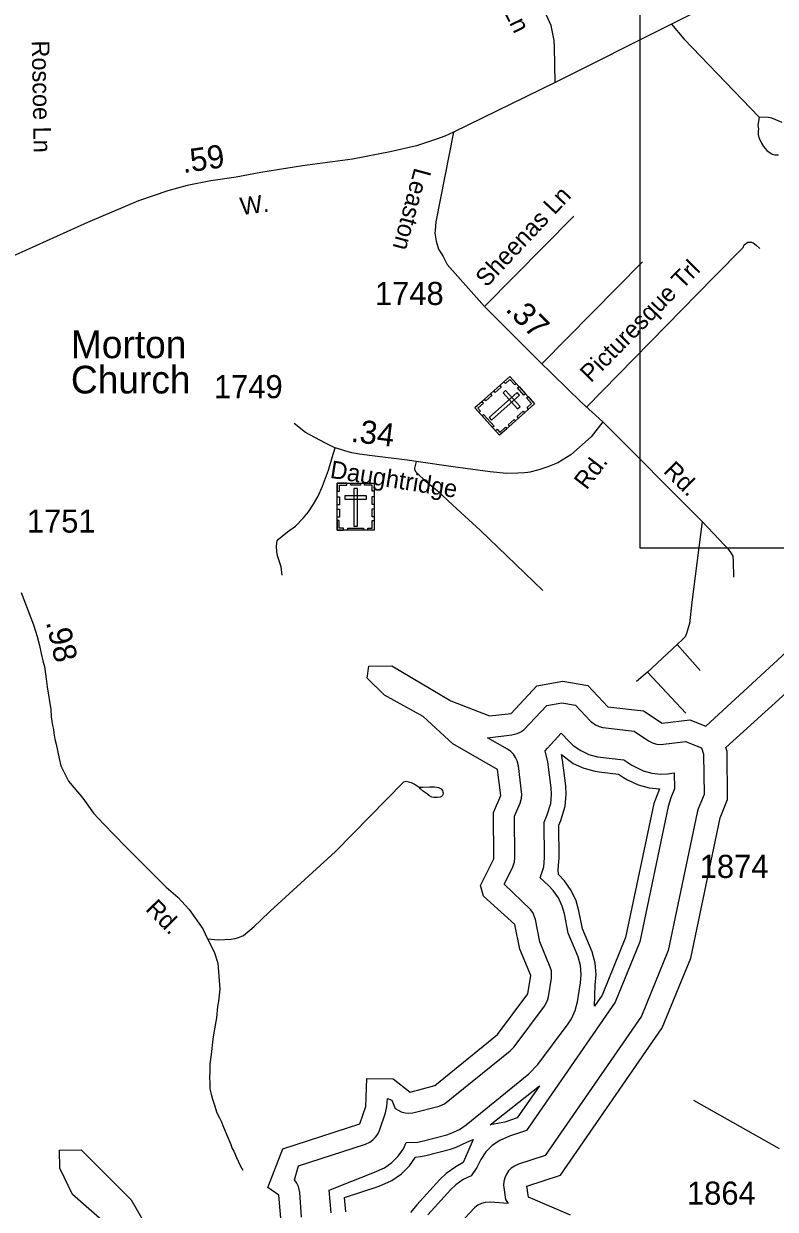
# Model space of a CAD drawing. Extents: x 2220236 to 2384410, y 720751 to 894131.
# Drawn here: x 2326475 to 2330538, y 781470 to 787885 of the extents above; entities that cross this region are included whole.
import ezdxf

# ---------------------------------------------------------------- set-up
doc = ezdxf.new("R2010")
doc.units = 0
for name, color, linetype in [('Exist Cultural Cemetery CELL', 7, 'Continuous'), ('Exist Cultural Church Label', 7, 'Continuous'), ('Exist Hydrographic Buffer Line', 7, 'Continuous'), ('Exist Hydrographic Lake Shore', 7, 'Continuous'), ('Exist Hydrographic River Shore', 7, 'Continuous'), ('Exist Road Non-System Type 51', 7, 'Continuous'), ('Exist Road Non-System Type 51 Label', 7, 'Continuous'), ('Exist Road Secondary Mileage Hundredths English Label', 7, 'Continuous'), ('Exist Road Secondary Type 51 Attributed', 7, 'Continuous'), ('Exist Road Secondary Type 51 Label', 7, 'Continuous'), ('Exist Road Secondary Type 51 Number Label', 7, 'Continuous'), ('Map Preparation Inset Cut Line', 7, 'Continuous')]:
    doc.layers.add(name, color=color, linetype=linetype)

msp = doc.modelspace()

# ---------------------------------------------------------------- linework, layer by layer
at = {"layer": 'Exist Cultural Cemetery CELL'}
for points in [[(2329103, 785976.5), (2329236.5, 785828.8), (2329047.7, 785658.1), (2328914.1, 785805.7)], [(2329070.8, 785947.5), (2329078.5, 785939), (2329102.3, 785960.6), (2329129.5, 785930.5), (2329137.8, 785938), (2329103, 785976.5)], [(2329015.8, 785897.7), (2329048, 785926.8), (2329055.6, 785918.3), (2329023.5, 785889.3)], [(2329152.6, 785921.6), (2329187.4, 785883.1), (2329178.9, 785875.5), (2329144.2, 785913.9)], [(2328966, 785852.6), (2328998.1, 785881.7), (2329005.7, 785873.3), (2328973.6, 785844.2)], [(2329154.4, 785876), (2329141.8, 785889.8), (2328991.4, 785753.8), (2329004, 785740)], [(2329079.9, 785900.6), (2329066, 785888.1), (2329145, 785800.7), (2329158.8, 785813.3)], [(2329204.4, 785799.7), (2329196.8, 785808.1), (2329220.7, 785829.7), (2329193.4, 785859.8), (2329201.7, 785867.3), (2329236.5, 785828.8)], [(2328936.3, 785781.2), (2328944.9, 785788.9), (2328930.1, 785805.2), (2328960.1, 785832.3), (2328952.6, 785840.6), (2328914.1, 785805.8)], [(2329142.5, 785759.2), (2329174.7, 785788.2), (2329182.3, 785779.8), (2329150.2, 785750.7)], [(2328961.2, 785770.8), (2329018.1, 785707.9), (2329009.6, 785700.2), (2328952.7, 785763.1)], [(2329093.6, 785715), (2329125.7, 785744), (2329133.4, 785735.6), (2329101.3, 785706.5)], [(2329025.4, 785682.6), (2329034, 785690.3), (2329048.7, 785674), (2329078.7, 785701.1), (2329086.1, 785692.9), (2329047.7, 785658.1)], [(2328169.9, 785399.1), (2328369, 785399.1), (2328369, 785144.5), (2328169.9, 785144.5)], [(2328169.9, 785355.8), (2328181.2, 785355.8), (2328181.2, 785388), (2328221.8, 785388), (2328221.8, 785399.1), (2328169.9, 785399.1)], [(2328243.9, 785399.1), (2328295.8, 785399.1), (2328295.8, 785387.7), (2328243.9, 785387.7)], [(2328369, 785355.8), (2328357.7, 785355.8), (2328357.7, 785388), (2328317.1, 785388), (2328317.1, 785399.1), (2328369, 785399.1)], [(2328278.9, 785369.8), (2328260.2, 785369.8), (2328260.2, 785167), (2328278.9, 785167)], [(2328169.8, 785281.7), (2328169.8, 785325), (2328181.2, 785325), (2328181.2, 785281.7)], [(2328210.7, 785331.1), (2328210.7, 785312.4), (2328328.4, 785312.4), (2328328.4, 785331.1)], [(2328357.6, 785282.7), (2328357.6, 785326), (2328369, 785326), (2328369, 785282.7)], [(2328169.8, 785214.4), (2328169.8, 785257.8), (2328181.2, 785257.8), (2328181.2, 785214.4)], [(2328357.6, 785216.8), (2328357.6, 785260.1), (2328369, 785260.1), (2328369, 785216.8)], [(2328202.9, 785144.6), (2328202.9, 785156), (2328180.9, 785156), (2328180.9, 785196.5), (2328169.8, 785196.5), (2328169.8, 785144.6)], [(2328227.3, 785156), (2328312.2, 785156), (2328312.2, 785144.6), (2328227.3, 785144.6)], [(2328335.8, 785144.5), (2328335.8, 785156), (2328357.8, 785156), (2328357.8, 785196.4), (2328369, 785196.4), (2328369, 785144.5)]]:
    msp.add_lwpolyline(points, close=True, dxfattribs=at)
at = {"layer": 'Exist Hydrographic Buffer Line'}
for points in [[(2327977, 781427.9), (2327966.6, 781561.9), (2327959.8, 781593.3), (2327951, 781612.2), (2327939.1, 781629.3), (2327960.6, 781706.1), (2328322.1, 781823.5), (2328345.1, 781833.7), (2328362.3, 781845.7), (2328377.1, 781860.5), (2328389, 781877.6), (2328397.8, 781896.6), (2328430.6, 781991.9), (2328437.1, 782026.1), (2328441, 782069.4), (2328464.2, 782061.4), (2328483.3, 782015), (2328516.1, 781996.8), (2328536.4, 781991.4), (2328557.1, 781989.6), (2328577.8, 781991.4), (2328720.5, 782028.5), (2328750.1, 782040.7), (2329104.8, 782327.9), (2329125.3, 782349.2), (2329289.3, 782569.3), (2329305.7, 782599.9), (2329311.3, 782620.2), (2329327.5, 782720.9), (2329327.3, 782760.9), (2329321.7, 782781.1), (2329264.5, 782917.3), (2329240.7, 783038.4), (2329227, 783075.5), (2329215.1, 783092.6), (2329072.4, 783229.2), (2329117.1, 783317.7), (2329128.4, 783351.1), (2329130, 783371.9), (2329128.4, 783597.1), (2329158.3, 783667.6), (2329166.3, 783694), (2329168.2, 783714.8), (2329149.1, 783870.4), (2329142.7, 783896.2), (2329134.1, 783915.2), (2329122, 783932.3), (2329107.3, 783947.1), (2329090, 783959.1), (2328982, 784020.4), (2329113.6, 784037.4), (2329143.1, 784044.1), (2329162, 784052.9), (2329179.2, 784064.9), (2329302.5, 784195.9), (2329383.1, 784210.4), (2329457.3, 784197), (2329539.5, 784111.5), (2329566, 784090.6), (2329585, 784081.8), (2329605.3, 784076.4), (2329775.3, 784056.9), (2329852, 784005.3), (2329878.1, 783992), (2329898.4, 783986.6), (2329919.1, 783984.8), (2330053.2, 784001.1), (2330139.1, 783967.6), (2330150.4, 783932.4), (2330152.8, 783715), (2330121.7, 783637), (2330115.5, 783617.1), (2329958.8, 782869.7), (2329813.9, 782514.7), (2329294.3, 781761.7), (2329150.5, 781714.3), (2329128, 781704.3), (2329110.7, 781692.3), (2329096, 781677.5), (2329084.1, 781660.3), (2329075.3, 781641.4), (2329069.7, 781621.2), (2329068.1, 781600.4)], [(2328136.1, 781450.3), (2328126.1, 781574.6), (2328371.5, 781671.4), (2328425.1, 781695.1), (2328465, 781723.1), (2328499.5, 781757.6), (2328527.6, 781797.7), (2328543, 781830.8), (2328605.5, 781833.9), (2328628.3, 781838.8), (2328761.3, 781873.8), (2328785.7, 781881.5), (2328830, 781902.1), (2328867.1, 781927.5), (2329206.1, 782203.8), (2329253.5, 782253.6), (2329417.5, 782473.7), (2329435.5, 782501), (2329456.1, 782545.2), (2329468.8, 782592.3), (2329485.6, 782695.4), (2329489.1, 782740), (2329484.8, 782788.7), (2329472, 782835.8), (2329418.3, 782964.2), (2329397.8, 783069), (2329386.1, 783111.2), (2329365.6, 783155.5), (2329337.5, 783195.5), (2329311.5, 783222.4), (2329267.4, 783262.8), (2329285.9, 783323.3), (2329290, 783371.9), (2329288.5, 783565), (2329305.5, 783604.7), (2329323.8, 783666.2), (2329328.1, 783714.8), (2329325.8, 783750.4), (2329307.8, 783890.8), (2329293, 783950.9), (2329306.8, 783965.9), (2329381, 784045.8), (2329424.1, 784000.8), (2329446, 783980), (2329486, 783952), (2329530.3, 783931.4), (2329577.6, 783918.8), (2329718.5, 783902.3), (2329762.6, 783872.6), (2329823.3, 783841.7), (2329870.7, 783829.1), (2329919.1, 783824.8), (2329954.7, 783827.1), (2329991.6, 783831.8), (2329992.5, 783744.8), (2329973, 783696.5), (2329959, 783650), (2329805.3, 782916.7)], [(2329560.2, 782569.7), (2329564.5, 782682.7), (2329569, 782740), (2329563.5, 782802.5), (2329547.3, 782863.2), (2329495.2, 782987.7), (2329476.4, 783084.4), (2329461.4, 783138.6), (2329434.7, 783195.5), (2329398.8, 783246.9), (2329365.6, 783281.5), (2329364.6, 783309.4), (2329370.1, 783371.9), (2329368.5, 783548.9), (2329379.2, 783573.3), (2329402.5, 783652.3), (2329408.1, 783714.8), (2329405, 783760.6), (2329387.2, 783901), (2329382.2, 783930.3), (2329446, 783882.8), (2329502.8, 783856.2), (2329563.5, 783840), (2329585.6, 783836.8), (2329690, 783825.1), (2329717.9, 783806.3), (2329739, 783793), (2329795.8, 783766.5), (2329856.5, 783750.3), (2329912.3, 783745.4), (2329880.7, 783666.4), (2329728.4, 782940.3), (2329601.6, 782629.6), (2329560.2, 782569.7)], [(2329805.3, 782916.7), (2329672.4, 782591.3), (2329193, 781896.8), (2329100.3, 781866.3), (2329048, 781842.8), (2329008, 781814.8), (2328973.6, 781780.3), (2328945.5, 781740.4), (2328925, 781696.1), (2328894.2, 781652), (2328850.1, 781631.3), (2328810.1, 781603.3), (2328783.1, 781577.3), (2328659, 781441)], [(2328996.1, 781927.5), (2329262.3, 782137.9), (2329142.5, 781964.3), (2329075.3, 781942.2), (2328996.1, 781927.5)], [(2328215.9, 781456.8), (2328209.5, 781534.6), (2328396.3, 781595.3), (2328465, 781625.9), (2328516.5, 781661.9), (2328560.8, 781706.3), (2328593.4, 781752.8), (2328619.6, 781755.1), (2328648.6, 781761.5), (2328781.6, 781796.5), (2328813.2, 781806.3), (2328870, 781832.8), (2328905.1, 781848.3), (2328876.4, 781780.3), (2328849.7, 781723.5), (2328810.1, 781700.6), (2328758.5, 781664.6), (2328723.8, 781631.1), (2328599.8, 781494.8), (2328566.5, 781452.1)], [(2329068.1, 781600.4), (2329078.6, 781523.5), (2329094.5, 781501.2), (2328998.6, 781508.5), (2328969.3, 781507), (2328949, 781501.6), (2328930.1, 781492.8), (2328912.9, 781480.8), (2328777.3, 781333.3)]]:
    msp.add_lwpolyline(points, dxfattribs=at)
at = {"layer": 'Exist Hydrographic Lake Shore'}
for points in [[(2327864, 781423), (2327854, 781547.3), (2327794.9, 781587.6), (2327875.9, 781797.7), (2328292, 781932.8), (2328323.9, 782026), (2328330.1, 782177.2), (2328472, 782176.4), (2328564.1, 782104.7), (2328696.9, 782139.7), (2329036.1, 782416.1), (2329199.9, 782636.1), (2329215.9, 782735.2), (2329156.1, 782877.2), (2329130, 783010.6), (2328961, 783164.6), (2328944, 783223), (2329017, 783367), (2329015, 783616.4), (2329055, 783710), (2329036.9, 783850.3), (2328793.9, 783988.2), (2328634, 784135.8), (2328425, 784252), (2328331.9, 784343.4), (2328339.9, 784409.4), (2328465, 784411.2), (2328783.1, 784220.7), (2328992, 784140.7), (2329109.1, 784151.9), (2329248.9, 784302.1), (2329390, 784327.5), (2329524.1, 784303.4), (2329633, 784189.7), (2329824.9, 784168), (2329926, 784100), (2330075.1, 784119.1), (2330163, 784084.9)], [(2329430, 781437.7), (2329204, 781536.8), (2329195, 781595.5), (2329377.1, 781655.5), (2329927.1, 782452.4), (2330081.1, 782829.6), (2330240, 783587.6), (2330280, 783687.7), (2330277.1, 783946.9), (2330270, 783969.1)], [(2326973, 781344.1), (2326738, 781551.1), (2326670, 781692.7), (2326668.9, 781791.1), (2326785, 781792.6), (2327055.1, 781521.3), (2327130.9, 781389.9)]]:
    msp.add_lwpolyline(points, dxfattribs=at)
at = {"layer": 'Exist Hydrographic River Shore'}
for points in [[(2330163, 784084.9), (2330733.1, 784610.8), (2330993, 784731.7), (2331481.8, 784832.8), (2332572.7, 784909.9), (2332829.5, 785019), (2332935.7, 785114), (2333181.2, 785476.6)], [(2330270, 783969.1), (2330825, 784472.6), (2331044.9, 784574.9), (2331504.3, 784670), (2332611.6, 784748.2), (2332918.7, 784878.6), (2333058.6, 785003.8), (2333331.5, 785385.3)]]:
    msp.add_lwpolyline(points, dxfattribs=at)
at = {"layer": 'Exist Road Non-System Type 51'}
for p, q in [((2328965.7, 786355.1), (2329448.8, 786844.3)), ((2329276.6, 786044.1), (2329819.2, 786596.5)), ((2330007.3, 784526.8), (2329846.9, 784377)), ((2330007.3, 784526.8), (2330132.6, 784384.6)), ((2329846.9, 784377), (2329787.7, 784325.1)), ((2329846.9, 784377), (2330054.7, 784153.8))]:
    msp.add_line(p, q, dxfattribs=at)
for points in [[(2329347.4, 787566.8), (2329345.8, 787662.3), (2329345, 787758.9), (2329342.8, 787793.8), (2329326, 787874.8), (2329300, 787934.4), (2329266.4, 788000.1), (2329235.9, 788058.2), (2329200.7, 788117.8), (2329165.6, 788177.4), (2329113.6, 788231.7), (2329077, 788256.2), (2329038.8, 788269.9)], [(2329976.8, 787883.2), (2330044, 787802.9), (2330450.5, 787379)], [(2330450.5, 787379), (2330443.1, 787334.8), (2330447.2, 787317), (2330445.4, 787302.9), (2330445.5, 787284.9), (2330449.8, 787268.9), (2330464, 787239.1), (2330474.1, 787221.3), (2330492.4, 787199.4), (2330520.6, 787179.8), (2330534.6, 787175.9), (2330554.6, 787176.1)], [(2330574.7, 787350.2), (2330518.5, 787373.7), (2330500.5, 787377.4), (2330450.5, 787379)], [(2329516.8, 785810.6), (2330206, 786513.1), (2330364.2, 786674.4), (2330370, 786688.4), (2330389.9, 786702.7), (2330409.9, 786702.9), (2330417.8, 786698.8), (2330433.9, 786687.1), (2330454.2, 786669.3)], [(2327871.2, 784902), (2327866.1, 784946.9), (2327855.9, 784978.5), (2327846.7, 785005), (2327842.7, 785029.4), (2327840.6, 785055.9), (2327842.7, 785076.3), (2327844.7, 785087.5), (2327851.8, 785096.7), (2327871.2, 785113), (2327900.7, 785135.4), (2327943.5, 785167), (2327987.3, 785210.8), (2328013.8, 785244.4), (2328041.3, 785285.2), (2328066.7, 785329), (2328089.1, 785383.5), (2328121.7, 785469.1), (2328142.1, 785538.4), (2328158.8, 785589.7)], [(2328596.2, 785515.8), (2328590.2, 785494.6), (2328587.1, 785480.4), (2328588.1, 785472.2), (2328594.3, 785461), (2328606.5, 785447.7), (2328641.1, 785415.1), (2328709.3, 785359.1), (2328794.9, 785280.6), (2328943.6, 785143), (2329087.2, 785006.5), (2329280.7, 784818)], [(2330143.3, 785190.9), (2330086.7, 784756), (2330074.5, 784639.9), (2330058.8, 784585.8), (2330050.1, 784568), (2330037.9, 784554.3), (2330007.3, 784526.8)], [(2330143.3, 785190.9), (2330231.9, 785096.9), (2330263.6, 785063.2), (2330280.4, 785047.9), (2330297.6, 785022), (2330308.2, 785003.7), (2330309.8, 784976.2), (2330312.8, 784890.6)], [(2327468.5, 782934.4), (2327525, 782927.5), (2327596.2, 782931.5), (2327617.2, 782935.3), (2327635.5, 782940.6), (2327662.5, 782951.2), (2327720.6, 783000.9), (2327755.7, 783033.8), (2327807.7, 783082.7), (2328160.5, 783406.7), (2328529, 783782.4), (2328542.6, 783785.8), (2328554.8, 783783.1), (2328569.8, 783779.7), (2328590.8, 783769.5), (2328611.9, 783754.6)], [(2328611.9, 783754.6), (2328630.2, 783754.6), (2328668.9, 783755.9), (2328695.4, 783755.3), (2328717.1, 783752.5), (2328730.7, 783744.4), (2328738.1, 783736.9), (2328740.9, 783728.8), (2328742.2, 783723.3), (2328740.9, 783713.1), (2328738.8, 783708.4), (2328732.7, 783703.6), (2328726.6, 783700.2), (2328712.3, 783698.2), (2328692, 783697.5), (2328681.1, 783700.2), (2328668.9, 783707), (2328652.6, 783719.9), (2328636.3, 783730.1), (2328620, 783744.4), (2328611.9, 783754.6)], [(2330560.2, 781797.9), (2330097.4, 782059.7)]]:
    msp.add_lwpolyline(points, dxfattribs=at)
at = {"layer": 'Exist Road Secondary Type 51 Attributed'}
msp.add_line((2329604.7, 785730.5), (2330143.3, 785190.9), dxfattribs=at)
for points in [[(2332098.4, 788975.7), (2331864.5, 788837.2), (2331579.9, 788689.9), (2331015.5, 788405.2), (2329976.8, 787883.2), (2329347.4, 787566.8), (2328799, 787298.5)], [(2328799, 787298.5), (2328751.6, 787277.1), (2328705.8, 787261), (2328597.3, 787224.4), (2328455.2, 787192.3), (2328252.1, 787152.5), (2327981.7, 787115.8), (2327757.1, 787079.1), (2327622.7, 787054.7), (2327486.7, 787034.8), (2327358.4, 787010.4), (2327253, 786979.8), (2327095.7, 786926.3), (2326819.2, 786808.6), (2326427.7, 786632.3), (2325829.5, 786357.6)], [(2328799, 787298.5), (2328702.1, 786812.2), (2328699.7, 786765.2), (2328697.9, 786751.2), (2328705.2, 786707.9), (2328717.4, 786664.9), (2328742, 786625), (2328763.4, 786582.1), (2328965.9, 786354.9), (2329257.3, 786063.4), (2329490.4, 785836.3), (2329604.7, 785730.5)], [(2329604.7, 785730.5), (2329542.9, 785648.8), (2329432.9, 785551.7), (2329362.6, 785508.9), (2329307.7, 785487.5), (2329258.8, 785470.7), (2329211.4, 785458.4), (2329199.2, 785457.4), (2329182.9, 785455.4), (2329146.2, 785453.3), (2329085.1, 785451.3), (2328996.5, 785459.5), (2328795.9, 785488), (2328596.2, 785515.8), (2328547.4, 785522.6), (2328358, 785546.1), (2328290.8, 785555.3), (2328248, 785563.4), (2328216.4, 785572.6), (2328195, 785579.2), (2328158.8, 785589.7), (2328149.7, 785593.3), (2328102.4, 785616.9), (2327998.5, 785674), (2327937.5, 785722.6)], [(2326460, 784807.2), (2326528.1, 784632.7), (2326547.5, 784568.5), (2326559.2, 784519.9), (2326568.9, 784477.2), (2326578.6, 784438.3), (2326586.3, 784407.2), (2326596.1, 784341.1), (2326601.9, 784296.4), (2326621.3, 784174), (2326623.3, 784135.1), (2326631, 784088.4), (2326634.8, 784066.3), (2326637.7, 784046.6), (2326642.7, 784014.6), (2326650.4, 783987.4), (2326665.5, 783909.7), (2326675.9, 783869.9), (2326716.9, 783786.3), (2326793.9, 783695.2), (2326851.4, 783613.1), (2326906.4, 783555), (2326965.9, 783493.9), (2327024, 783432.7), (2327104.9, 783353.2), (2327169.1, 783289), (2327244, 783212.6), (2327308.1, 783159.1), (2327369.2, 783091.8), (2327442.8, 782987.3), (2327468.5, 782934.4), (2327504.4, 782862.6), (2327524.3, 782801.8), (2327534.5, 782661.5), (2327527.2, 782595.6), (2327521.5, 782567.6), (2327516.3, 782505.5), (2327504.4, 782435.3), (2327496.8, 782391), (2327487.6, 782308.4), (2327481.5, 782258), (2327480, 782215.2), (2327478.5, 782181.6), (2327480, 782157.1), (2327481.5, 782122.7), (2327487.6, 782093.7), (2327494.4, 782065.4), (2327506.7, 782033.5), (2327519.5, 781992.9), (2327531.9, 781969), (2327542.2, 781948), (2327554.6, 781914.1), (2327593.6, 781820.7), (2327602.2, 781798.7), (2327609.9, 781784.7), (2327624.3, 781750.9), (2327644.7, 781707.3), (2327659.1, 781681.3)]]:
    msp.add_lwpolyline(points, dxfattribs=at)
at = {"layer": 'Map Preparation Inset Cut Line'}
msp.add_lwpolyline([(2329807.7, 816974.9), (2370566.3, 816974.8), (2370566.3, 785046.7), (2329807.6, 785046.7), (2329807.7, 816974.9)], dxfattribs=at)
msp.add_lwpolyline([(2329807.7, 816974.9), (2370566.3, 816974.8), (2370566.3, 785046.7), (2329807.6, 785046.7), (2329807.7, 816974.9)], dxfattribs=at)

# ---------------------------------------------------------------- texts
at = {"layer": 'Exist Cultural Church Label'}
for s, p in [('Morton', (2326729.7, 786075.3)), ('Church', (2326729.7, 785884.3))]:
    msp.add_text(s, height=150, dxfattribs=at).set_placement(p)
at = {"layer": 'Exist Road Non-System Type 51 Label'}
for s, rotation, p in [('Lois Ln', 295.64227, (2328951.6, 788195.4)), ('Roscoe Ln', 271.00387, (2326518.1, 787793.3)), ('Sheenas Ln', 46.89125, (2328977.1, 786454.6)), ('Picturesque Trl', 45.55447, (2329540.7, 785939.1))]:
    msp.add_text(s, height=95, rotation=rotation, dxfattribs=at).set_placement(p)
at = {"layer": 'Exist Road Secondary Mileage Hundredths English Label'}
for s, rotation, p in [('.59', 8.3156, (2327337, 787076.1)), ('.37', 314.98557, (2329074, 786335.2)), ('.34', 352.94641, (2328240.3, 785623.6)), ('.98', 282.79548, (2326594.3, 784647.3))]:
    msp.add_text(s, height=125, rotation=rotation, dxfattribs=at).set_placement(p)
at = {"layer": 'Exist Road Secondary Type 51 Label'}
for s, rotation, p in [('Leaston', 254.7608, (2328587.7, 787110.3)), ('W.', 7.41472, (2327650.7, 786848.9)), ('Rd.', 52.65065, (2329517.7, 785358.4)), ('Daughtridge', 350.91812, (2328127.2, 785428.4)), ('Rd.', 315.51361, (2329927.8, 785459.2)), ('Rd.', 314.69455, (2327128.6, 783090.5))]:
    msp.add_text(s, height=95, rotation=rotation, dxfattribs=at).set_placement(p)
at = {"layer": 'Exist Road Secondary Type 51 Number Label'}
for s, p in [('1748', (2328373.3, 786362.9)), ('1749', (2327503, 785858.8)), ('1751', (2326491.5, 785131.3)), ('1874', (2330129.4, 783263.1)), ('1864', (2330060.3, 781495.4))]:
    msp.add_text(s, height=125, dxfattribs=at).set_placement(p)

doc.saveas('drawing.dxf')
